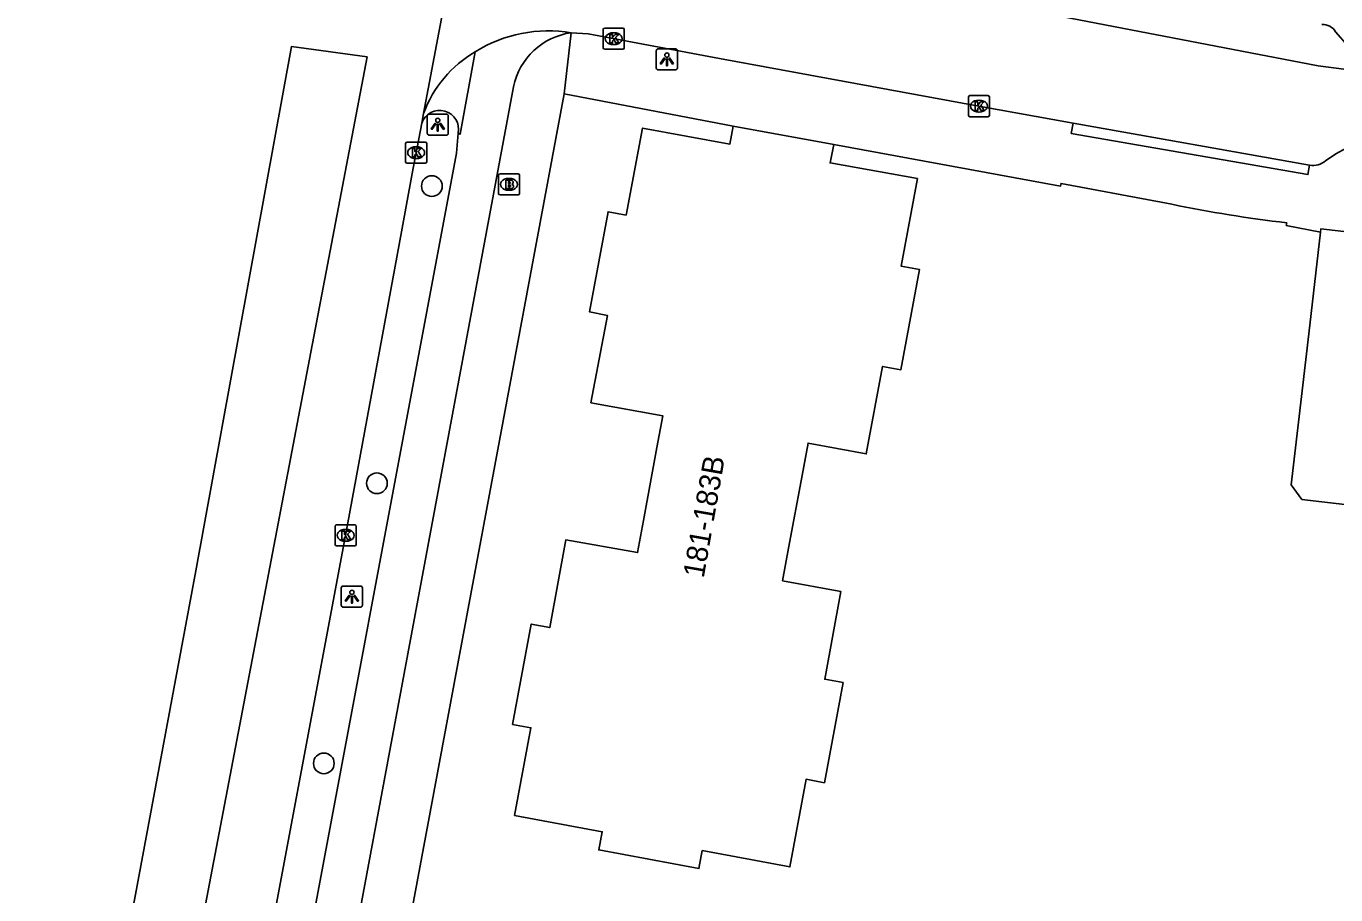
# Model space of a CAD drawing. Extents: x 161696 to 162377, y 380761 to 381673.
# Drawn here: x 161784.6 to 161846.5, y 381372.1 to 381413.2 of the extents above; entities that cross this region are included whole.
import ezdxf

# ---------------------------------------------------------------- set-up
doc = ezdxf.new("R2010")
doc.units = 0
for name, color, linetype in [('IMGEO_Boom', 7, 'Continuous'), ('IMGEO_Brandkraan', 7, 'Continuous'), ('IMGEO_Fietspad_open', 7, 'Continuous'), ('IMGEO_Kolk', 7, 'Continuous'), ('IMGEO_Lichtpunt', 7, 'Continuous'), ('IMGEO_OVBaan_gesloten', 7, 'Continuous'), ('IMGEO_Pand', 7, 'Continuous'), ('IMGEO_Pand_nummerreeks', 7, 'Continuous'), ('IMGEO_Rijbaan_lokaal_open', 7, 'Continuous'), ('IMGEO_Rijbaan_regionaal_gesloten', 7, 'Continuous'), ('IMGEO_Verkeerseiland_gesloten', 7, 'Continuous'), ('IMGEO_Voetpad_open', 7, 'Continuous')]:
    doc.layers.add(name, color=color, linetype=linetype)

msp = doc.modelspace()

# ---------------------------------------------------------------- linework, layer by layer
at = {"layer": 'IMGEO_Boom'}
for centre in [(161803.806, 381405.605), (161801.211, 381391.571), (161798.705, 381378.344)]:
    msp.add_circle(centre, 0.489, dxfattribs=at)
at = {"layer": 'IMGEO_Brandkraan'}
for p, q in [((161806.949, 381405.262), (161806.949, 381406.114)), ((161807.024, 381406.188), (161807.876, 381406.188)), ((161807.437, 381405.968), (161807.462, 381405.968)), ((161807.95, 381406.114), (161807.95, 381405.262)), ((161807.876, 381405.188), (161807.024, 381405.188)), ((161807.46, 381405.408), (161807.435, 381405.408))]:
    msp.add_line(p, q, dxfattribs=at)
for points in [[(161806.949, 381405.262), (161806.949, 381406.114)], [(161807.024, 381406.188), (161807.876, 381406.188)], [(161807.297, 381405.888), (161807.297, 381405.488), (161807.51, 381405.488)], [(161807.528, 381405.888), (161807.297, 381405.888)], [(161807.476, 381405.807), (161807.422, 381405.807), (161807.422, 381405.731)], [(161807.422, 381405.731), (161807.475, 381405.731)], [(161807.484, 381405.655), (161807.422, 381405.655), (161807.422, 381405.574)], [(161807.95, 381406.114), (161807.95, 381405.262)], [(161807.876, 381405.188), (161807.024, 381405.188)], [(161807.422, 381405.574), (161807.484, 381405.574)]]:
    msp.add_lwpolyline(points, dxfattribs=at)
for centre, radius, start, end in [((161807.026, 381406.112), 0.0765, 91.55205, 178.44795), ((161807.026, 381406.112), 0.0765, 91.55205, 178.44795), ((161807.477, 381405.769), 0.0379, 267.82845, 90.93552), ((161807.485, 381405.614), 0.0404, 269.87594, 90.50774), ((161807.532, 381405.743), 0.145, 59.4692, 91.53667), ((161807.557, 381405.79), 0.0922, 285.51372, 58.15012), ((161807.562, 381405.598), 0.105, 301.31148, 78.98903), ((161807.874, 381406.112), 0.0765, 1.55205, 88.44795), ((161807.874, 381406.112), 0.0765, 1.55205, 88.44795), ((161807.026, 381405.264), 0.0765, 181.55205, 268.44795), ((161807.026, 381405.264), 0.0765, 181.55205, 268.44795), ((161807.516, 381405.739), 0.251, 268.66757, 293.53466), ((161807.874, 381405.264), 0.0765, 271.55205, 358.44795), ((161807.874, 381405.264), 0.0765, 271.55205, 358.44795)]:
    msp.add_arc(centre, radius, start, end, dxfattribs=at)
for centre, major_axis, ratio, start_param, end_param in [((161807.436, 381405.688), (-0.387, 0.002), 0.722429, 4.712389, 7.853982), ((161807.461, 381405.688), (-0.39, 0.002), 0.717154, 1.570796, 4.712389)]:
    msp.add_ellipse(centre, major_axis=major_axis, ratio=ratio, start_param=start_param, end_param=end_param, dxfattribs=at)
at = {"layer": 'IMGEO_Fietspad_open'}
for points in [[(161805.052, 381408.103), (161805.14, 381408.057), (161805.858, 381411.948)], [(161807.664, 381410.289), (161795.276, 381343.812)], [(161794.836, 381363.042), (161796.643, 381362.738), (161804.964, 381407.167), (161805.052, 381408.103)]]:
    msp.add_lwpolyline(points, dxfattribs=at)
msp.add_arc((161810.83, 381409.648), 3.23, 97.82291, 168.55733, dxfattribs=at)
at = {"layer": 'IMGEO_Kolk'}
for p, q in [((161811.968, 381413.068), (161812.82, 381413.068)), ((161811.893, 381412.142), (161811.893, 381412.994)), ((161812.381, 381412.848), (161812.406, 381412.848)), ((161812.894, 381412.994), (161812.894, 381412.142)), ((161812.82, 381412.068), (161811.968, 381412.068)), ((161812.404, 381412.288), (161812.379, 381412.288)), ((161829.139, 381408.955), (161829.139, 381409.807)), ((161829.214, 381409.881), (161830.066, 381409.881)), ((161829.627, 381409.661), (161829.652, 381409.661)), ((161830.14, 381409.807), (161830.14, 381408.955)), ((161830.066, 381408.881), (161829.214, 381408.881)), ((161829.65, 381409.101), (161829.625, 381409.101)), ((161802.564, 381406.758), (161802.564, 381407.61)), ((161802.639, 381407.684), (161803.491, 381407.684)), ((161803.052, 381407.464), (161803.077, 381407.464)), ((161803.565, 381407.61), (161803.565, 381406.758)), ((161803.075, 381406.904), (161803.05, 381406.904)), ((161803.491, 381406.684), (161802.639, 381406.684)), ((161799.234, 381388.685), (161799.234, 381389.537)), ((161799.309, 381389.611), (161800.161, 381389.611)), ((161800.235, 381389.537), (161800.235, 381388.685)), ((161799.722, 381389.391), (161799.747, 381389.391)), ((161800.161, 381388.611), (161799.309, 381388.611)), ((161799.745, 381388.831), (161799.72, 381388.831))]:
    msp.add_line(p, q, dxfattribs=at)
for points in [[(161811.968, 381413.068), (161812.82, 381413.068)], [(161811.893, 381412.142), (161811.893, 381412.994)], [(161812.214, 381412.768), (161812.337, 381412.768), (161812.337, 381412.617), (161812.467, 381412.768), (161812.631, 381412.768), (161812.485, 381412.617), (161812.638, 381412.368), (161812.486, 381412.368), (161812.401, 381412.532), (161812.337, 381412.465), (161812.337, 381412.368), (161812.214, 381412.368), (161812.214, 381412.768)], [(161812.894, 381412.994), (161812.894, 381412.142)], [(161812.82, 381412.068), (161811.968, 381412.068)], [(161829.139, 381408.955), (161829.139, 381409.807)], [(161829.214, 381409.881), (161830.066, 381409.881)], [(161829.46, 381409.581), (161829.583, 381409.581), (161829.583, 381409.43), (161829.713, 381409.581), (161829.877, 381409.581), (161829.731, 381409.43), (161829.884, 381409.181), (161829.732, 381409.181), (161829.647, 381409.345), (161829.583, 381409.278), (161829.583, 381409.181), (161829.46, 381409.181), (161829.46, 381409.581)], [(161830.14, 381409.807), (161830.14, 381408.955)], [(161830.066, 381408.881), (161829.214, 381408.881)], [(161802.564, 381406.758), (161802.564, 381407.61)], [(161802.639, 381407.684), (161803.491, 381407.684)], [(161803.565, 381407.61), (161803.565, 381406.758)], [(161802.885, 381407.384), (161803.008, 381407.384), (161803.008, 381407.233), (161803.138, 381407.384), (161803.302, 381407.384), (161803.156, 381407.233), (161803.309, 381406.984), (161803.157, 381406.984), (161803.072, 381407.148), (161803.008, 381407.081), (161803.008, 381406.984), (161802.885, 381406.984), (161802.885, 381407.384)], [(161803.491, 381406.684), (161802.639, 381406.684)], [(161799.234, 381388.685), (161799.234, 381389.537)], [(161799.309, 381389.611), (161800.161, 381389.611)], [(161800.235, 381389.537), (161800.235, 381388.685)], [(161799.555, 381389.311), (161799.678, 381389.311), (161799.678, 381389.16), (161799.808, 381389.311), (161799.972, 381389.311), (161799.826, 381389.16), (161799.979, 381388.911), (161799.827, 381388.911), (161799.742, 381389.075), (161799.678, 381389.008), (161799.678, 381388.911), (161799.555, 381388.911), (161799.555, 381389.311)], [(161800.161, 381388.611), (161799.309, 381388.611)]]:
    msp.add_lwpolyline(points, dxfattribs=at)
for centre, start, end in [((161811.97, 381412.992), 91.55205, 178.44795), ((161811.97, 381412.992), 91.55205, 178.44795), ((161812.818, 381412.992), 1.55205, 88.44795), ((161812.818, 381412.992), 1.55205, 88.44795), ((161811.97, 381412.144), 181.55205, 268.44795), ((161811.97, 381412.144), 181.55205, 268.44795), ((161812.818, 381412.144), 271.55205, 358.44795), ((161812.818, 381412.144), 271.55205, 358.44795), ((161829.216, 381409.805), 91.55205, 178.44795), ((161829.216, 381409.805), 91.55205, 178.44795), ((161830.064, 381409.805), 1.55205, 88.44795), ((161830.064, 381409.805), 1.55205, 88.44795), ((161829.216, 381408.957), 181.55205, 268.44795), ((161829.216, 381408.957), 181.55205, 268.44795), ((161830.064, 381408.957), 271.55205, 358.44795), ((161830.064, 381408.957), 271.55205, 358.44795), ((161802.641, 381407.608), 91.55205, 178.44795), ((161802.641, 381407.608), 91.55205, 178.44795), ((161803.489, 381407.608), 1.55205, 88.44795), ((161803.489, 381407.608), 1.55205, 88.44795), ((161802.641, 381406.76), 181.55205, 268.44795), ((161802.641, 381406.76), 181.55205, 268.44795), ((161803.489, 381406.76), 271.55205, 358.44795), ((161803.489, 381406.76), 271.55205, 358.44795), ((161799.311, 381389.535), 91.55205, 178.44795), ((161799.311, 381389.535), 91.55205, 178.44795), ((161800.159, 381389.535), 1.55205, 88.44795), ((161800.159, 381389.535), 1.55205, 88.44795), ((161799.311, 381388.687), 181.55205, 268.44795), ((161799.311, 381388.687), 181.55205, 268.44795), ((161800.159, 381388.687), 271.55205, 358.44795), ((161800.159, 381388.687), 271.55205, 358.44795)]:
    msp.add_arc(centre, 0.0765, start, end, dxfattribs=at)
for centre, major_axis, ratio, start_param, end_param in [((161812.38, 381412.568), (-0.387, 0.002), 0.722429, 4.712389, 7.853982), ((161812.405, 381412.568), (-0.39, 0.002), 0.717154, 1.570796, 4.712389), ((161829.626, 381409.381), (-0.387, 0.002), 0.722429, 4.712389, 7.853982), ((161829.651, 381409.381), (-0.39, 0.002), 0.717154, 1.570796, 4.712389), ((161803.051, 381407.184), (-0.387, 0.002), 0.722429, 4.712389, 7.853982), ((161803.076, 381407.184), (-0.39, 0.002), 0.717154, 1.570796, 4.712389), ((161799.721, 381389.111), (-0.387, 0.002), 0.722429, 4.712389, 7.853982), ((161799.746, 381389.111), (-0.39, 0.002), 0.717154, 1.570796, 4.712389)]:
    msp.add_ellipse(centre, major_axis=major_axis, ratio=ratio, start_param=start_param, end_param=end_param, dxfattribs=at)
at = {"layer": 'IMGEO_Lichtpunt'}
for p, q in [((161814.404, 381411.994), (161814.404, 381411.187)), ((161814.404, 381411.994), (161814.404, 381411.187)), ((161815.306, 381412.089), (161814.498, 381412.089)), ((161815.306, 381412.089), (161814.498, 381412.089)), ((161815.4, 381411.187), (161815.4, 381411.994)), ((161815.4, 381411.187), (161815.4, 381411.994)), ((161814.498, 381411.093), (161815.306, 381411.093)), ((161814.498, 381411.093), (161815.306, 381411.093)), ((161803.587, 381408.91), (161803.587, 381408.103)), ((161803.587, 381408.91), (161803.587, 381408.103)), ((161804.489, 381409.005), (161803.681, 381409.005)), ((161804.489, 381409.005), (161803.681, 381409.005)), ((161804.583, 381408.103), (161804.583, 381408.91)), ((161804.583, 381408.103), (161804.583, 381408.91)), ((161803.681, 381408.009), (161804.489, 381408.009)), ((161803.681, 381408.009), (161804.489, 381408.009)), ((161799.531, 381386.622), (161799.531, 381385.815)), ((161799.531, 381386.622), (161799.531, 381385.815)), ((161800.433, 381386.717), (161799.625, 381386.717)), ((161800.433, 381386.717), (161799.625, 381386.717)), ((161800.527, 381385.815), (161800.527, 381386.622)), ((161800.527, 381385.815), (161800.527, 381386.622)), ((161799.625, 381385.721), (161800.433, 381385.721)), ((161799.625, 381385.721), (161800.433, 381385.721))]:
    msp.add_line(p, q, dxfattribs=at)
for points in [[(161814.778, 381411.658), (161814.817, 381411.63), (161814.629, 381411.368), (161814.591, 381411.395), (161814.778, 381411.658)], [(161814.88, 381411.61), (161814.927, 381411.61), (161814.927, 381411.288), (161814.88, 381411.288), (161814.88, 381411.61)], [(161814.99, 381411.63), (161815.028, 381411.657), (161815.215, 381411.395), (161815.176, 381411.367), (161814.99, 381411.63)], [(161803.961, 381408.574), (161804, 381408.546), (161803.812, 381408.284), (161803.774, 381408.311), (161803.961, 381408.574)], [(161804.063, 381408.526), (161804.11, 381408.526), (161804.11, 381408.204), (161804.063, 381408.204), (161804.063, 381408.526)], [(161804.173, 381408.546), (161804.211, 381408.573), (161804.398, 381408.311), (161804.359, 381408.283), (161804.173, 381408.546)], [(161799.905, 381386.286), (161799.944, 381386.258), (161799.756, 381385.996), (161799.718, 381386.023), (161799.905, 381386.286)], [(161800.007, 381386.238), (161800.054, 381386.238), (161800.054, 381385.916), (161800.007, 381385.916), (161800.007, 381386.238)], [(161800.117, 381386.258), (161800.155, 381386.285), (161800.342, 381386.023), (161800.303, 381385.995), (161800.117, 381386.258)]]:
    msp.add_lwpolyline(points, dxfattribs=at)
for centre in [(161814.903, 381411.792), (161804.086, 381408.708), (161800.03, 381386.42)]:
    msp.add_circle(centre, 0.0994, dxfattribs=at)
for centre, start, end in [((161814.498, 381411.994), 90, 180), ((161814.498, 381411.994), 90, 180), ((161815.306, 381411.994), 0, 90), ((161815.306, 381411.994), 0, 90), ((161814.498, 381411.187), 180, 270), ((161814.498, 381411.187), 180, 270), ((161815.306, 381411.187), 270, 0), ((161815.306, 381411.187), 270, 360), ((161803.681, 381408.91), 90, 180), ((161803.681, 381408.91), 90, 180), ((161804.489, 381408.91), 0, 90), ((161804.489, 381408.91), 0, 90), ((161803.681, 381408.103), 180, 270), ((161803.681, 381408.103), 180, 270), ((161804.489, 381408.103), 270, 0), ((161804.489, 381408.103), 270, 360), ((161799.625, 381386.622), 90, 180), ((161799.625, 381386.622), 90, 180), ((161800.433, 381386.622), 0, 90), ((161800.433, 381386.622), 0, 90), ((161799.625, 381385.815), 180, 270), ((161799.625, 381385.815), 180, 270), ((161800.433, 381385.815), 270, 0), ((161800.433, 381385.815), 270, 360)]:
    msp.add_arc(centre, 0.0946, start, end, dxfattribs=at)
at = {"layer": 'IMGEO_OVBaan_gesloten'}
msp.add_lwpolyline([(161800.748, 381411.707), (161792.667, 381369.279), (161787.923, 381343.771), (161784.65, 381344.468), (161792.662, 381387.441), (161797.183, 381412.205), (161800.748, 381411.707)], dxfattribs=at)
at = {"layer": 'IMGEO_Pand'}
for points in [[(161822.784, 381407.574), (161822.608, 381406.697), (161826.737, 381405.956), (161825.969, 381401.82), (161826.836, 381401.659), (161825.958, 381396.932), (161825.091, 381397.093), (161824.322, 381392.957), (161821.574, 381393.468), (161821.291, 381391.945), (161820.652, 381388.503), (161820.367, 381386.967), (161823.124, 381386.454), (161822.356, 381382.319), (161823.223, 381382.158), (161822.346, 381377.43), (161821.479, 381377.591), (161820.71, 381373.455), (161816.574, 381374.225), (161816.417, 381373.378), (161811.69, 381374.258), (161811.849, 381375.116), (161807.713, 381375.885), (161808.483, 381380.022), (161807.616, 381380.184), (161808.502, 381384.925), (161809.373, 381384.759), (161810.128, 381388.893), (161813.521, 381388.295), (161813.802, 381389.82), (161814.434, 381393.258), (161814.71, 381394.759), (161811.313, 381395.37), (161812.095, 381399.496), (161811.249, 381399.67), (161812.131, 381404.391), (161812.981, 381404.236), (161813.753, 381408.345), (161817.88, 381407.587), (161818.037, 381408.433)], [(161818.037, 381408.433), (161822.784, 381407.574)], [(161851.041, 381394.375), (161850.418, 381388.925), (161847.31, 381389.285), (161847.452, 381390.512), (161844.888, 381390.809), (161844.388, 381391.498), (161845.214, 381398.622), (161845.77, 381403.436)], [(161845.77, 381403.436), (161845.79, 381403.588), (161852.011, 381402.868)]]:
    msp.add_lwpolyline(points, dxfattribs=at)
at = {"layer": 'IMGEO_Rijbaan_lokaal_open'}
for points in [[(161848.818, 381410.894), (161848.088, 381410.977), (161845.662, 381411.282), (161814.615, 381417.26), (161812.592, 381417.613)], [(161834.085, 381408.571), (161829.641, 381409.382), (161817.386, 381411.635), (161811.187, 381412.793), (161810.39, 381412.848)], [(161834.085, 381408.571), (161845.256, 381406.597)], [(161846.491, 381407.125), (161846.002, 381406.798)]]:
    msp.add_lwpolyline(points, dxfattribs=at)
for centre, radius, start, end in [((161809.312, 381406.418), 6.52, 80.47947, 121.98476), ((161808.667, 381407.114), 5.591, 120.16176, 159.94561), ((161847.789, 381405.241), 2.288, 85.24183, 124.56348), ((161845.432, 381407.43), 0.852, 258.10221, 312.0568)]:
    msp.add_arc(centre, radius, start, end, dxfattribs=at)
at = {"layer": 'IMGEO_Rijbaan_regionaal_gesloten'}
for points in [[(161803.415, 381409.031), (161806.318, 381424.433)], [(161803.329, 381408.577), (161803.415, 381409.031)], [(161794.836, 381363.042), (161795.42, 381366.1), (161799.73, 381389.111), (161802.374, 381403.439), (161802.88, 381406.207), (161803.329, 381408.577)]]:
    msp.add_lwpolyline(points, dxfattribs=at)
at = {"layer": 'IMGEO_Verkeerseiland_gesloten'}
msp.add_arc((161804.174, 381408.281), 0.896, 348.56715, 160.66952, dxfattribs=at)
at = {"layer": 'IMGEO_Voetpad_open'}
for points in [[(161810.056, 381409.956), (161810.39, 381412.848)], [(161846.482, 381412.89), (161847.642, 381411.568)], [(161810.056, 381409.956), (161802.946, 381371.822), (161796.224, 381336.573)], [(161818.037, 381408.433), (161810.056, 381409.956)], [(161845.256, 381406.597), (161845.177, 381406.147), (161834.002, 381408.096), (161834.085, 381408.571)], [(161838.742, 381404.745), (161833.522, 381405.73), (161833.496, 381405.606), (161822.784, 381407.574)], [(161845.77, 381403.436), (161844.152, 381403.745), (161844.173, 381403.87)]]:
    msp.add_lwpolyline(points, dxfattribs=at)
for centre, radius, start, end in [((161845.846, 381412.496), 0.748, 31.75934, 91.01974), ((161851.955, 381469.463), 66.053, 258.46107, 263.23414)]:
    msp.add_arc(centre, radius, start, end, dxfattribs=at)

# ---------------------------------------------------------------- texts
at = {"layer": 'IMGEO_Pand_nummerreeks'}
msp.add_text('181-183B', height=1, rotation=80.01817, dxfattribs=at).set_placement((161816.642, 381387.062))

doc.saveas('drawing.dxf')
